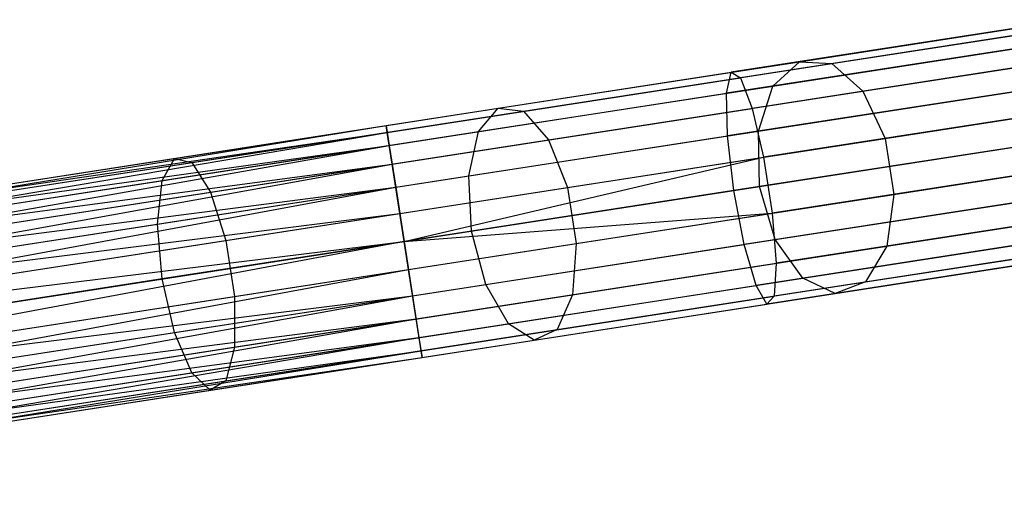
# Model space of a CAD drawing. Extents: x -91 to 91, y -91 to 262.
# Tile 273 of 480: x 66.07 to 74.4, y 8.58 to 12.62. Entities that reach past the tile are written whole.
import ezdxf

# ---------------------------------------------------------------- set-up
doc = ezdxf.new("R2010")
doc.units = 0
doc.header["$LTSCALE"] = 25.4
doc.layers.get('0').update_dxf_attribs({"linetype": 'CONTINUOUS'})

# ---------------------------------------------------------------- blocks, each defined once
blk = doc.blocks.new('ETE0_STL_1')
at = {"color": 0}
for p, q in [((74.9412, 12.6119, 171.006), (72.0868, 12.1704, 170.3488)), ((74.9412, 12.6119, 171.006), (72.0868, 12.1704, 170.3488)), ((72.6652, 12.2598, 316.4104), (74.9644, 12.6155, 314.5465)), ((72.6652, 12.2598, 316.4104), (74.9644, 12.6155, 314.5465)), ((72.9393, 12.2439, 316.8025), (75.2934, 12.608, 314.894)), ((72.9393, 12.2439, 316.8025), (75.2934, 12.608, 314.894)), ((75.088, 12.5762, 170.5519), (72.1654, 12.1241, 169.879)), ((75.088, 12.5762, 170.5519), (72.1654, 12.1241, 169.879)), ((74.8372, 12.4241, 171.4338), (72.047, 11.9925, 170.7914)), ((74.8372, 12.4241, 171.4338), (72.047, 11.9925, 170.7914)), ((72.4413, 12.0535, 316.0412), (74.6887, 12.4011, 314.2192)), ((72.4413, 12.0535, 316.0412), (74.6887, 12.4011, 314.2192)), ((73.2008, 12.0092, 317.1275), (75.6005, 12.3804, 315.1821)), ((73.2008, 12.0092, 317.1275), (75.6005, 12.3804, 315.1821)), ((70.1164, 11.8656, 317.9055), (72.6652, 12.2598, 316.4104)), ((70.1164, 11.8656, 317.9055), (72.6652, 12.2598, 316.4104)), ((75.244, 12.3252, 170.1754), (72.2648, 11.8644, 169.4894)), ((75.244, 12.3252, 170.1754), (72.2648, 11.8644, 169.4894)), ((72.4413, 12.0535, 316.0412), (72.6652, 12.2598, 316.4104)), ((72.4413, 12.0535, 316.0412), (72.6652, 12.2598, 316.4104)), ((72.6652, 12.2598, 316.4104), (72.9393, 12.2439, 316.8025)), ((72.6652, 12.2598, 316.4104), (72.9393, 12.2439, 316.8025)), ((69.1675, 11.7188, 170.1281), (72.0868, 12.1704, 170.3488)), ((69.1675, 11.7188, 170.1281), (72.0868, 12.1704, 170.3488)), ((70.3296, 11.8402, 318.3333), (72.9393, 12.2439, 316.8025)), ((70.3296, 11.8402, 318.3333), (72.9393, 12.2439, 316.8025)), ((72.047, 11.9925, 170.7914), (72.0868, 12.1704, 170.3488)), ((72.047, 11.9925, 170.7914), (72.0868, 12.1704, 170.3488)), ((72.0868, 12.1704, 170.3488), (72.1654, 12.1241, 169.879)), ((72.0868, 12.1704, 170.3488), (72.1654, 12.1241, 169.879)), ((72.9393, 12.2439, 316.8025), (73.2008, 12.0092, 317.1275)), ((72.9393, 12.2439, 316.8025), (73.2008, 12.0092, 317.1275)), ((69.1763, 11.6618, 169.653), (72.1654, 12.1241, 169.879)), ((69.1763, 11.6618, 169.653), (72.1654, 12.1241, 169.879)), ((72.1654, 12.1241, 169.879), (72.2648, 11.8644, 169.4894)), ((72.1654, 12.1241, 169.879), (72.2648, 11.8644, 169.4894)), ((69.9499, 11.6681, 317.5025), (72.4413, 12.0535, 316.0412)), ((69.9499, 11.6681, 317.5025), (72.4413, 12.0535, 316.0412)), ((70.5406, 11.5977, 318.6879), (73.2008, 12.0092, 317.1275)), ((70.5406, 11.5977, 318.6879), (73.2008, 12.0092, 317.1275)), ((74.7997, 12.0557, 171.7372), (72.0551, 11.6312, 171.1053)), ((74.7997, 12.0557, 171.7372), (72.0551, 11.6312, 171.1053)), ((72.3188, 11.672, 315.7793), (72.4413, 12.0535, 316.0412)), ((72.3188, 11.672, 315.7793), (72.4413, 12.0535, 316.0412)), ((72.3188, 11.672, 315.7793), (74.5295, 12.014, 313.9871)), ((72.3188, 11.672, 315.7793), (74.5295, 12.014, 313.9871)), ((73.2008, 12.0092, 317.1275), (73.3898, 11.6096, 317.311)), ((73.2008, 12.0092, 317.1275), (73.3898, 11.6096, 317.311)), ((69.1935, 11.5511, 170.5757), (72.047, 11.9925, 170.7914)), ((69.1935, 11.5511, 170.5757), (72.047, 11.9925, 170.7914)), ((72.0551, 11.6312, 171.1053), (72.047, 11.9925, 170.7914)), ((72.0551, 11.6312, 171.1053), (72.047, 11.9925, 170.7914)), ((73.3898, 11.6096, 317.311), (75.8152, 11.9847, 315.3448)), ((73.3898, 11.6096, 317.311), (75.8152, 11.9847, 315.3448)), ((67.3754, 11.4416, 318.998), (70.1164, 11.8656, 317.9055)), ((67.3754, 11.4416, 318.998), (70.1164, 11.8656, 317.9055)), ((67.5231, 11.4061, 319.4519), (70.3296, 11.8402, 318.3333)), ((67.5231, 11.4061, 319.4519), (70.3296, 11.8402, 318.3333)), ((69.2179, 11.3931, 169.2591), (72.2648, 11.8644, 169.4894)), ((69.2179, 11.3931, 169.2591), (72.2648, 11.8644, 169.4894)), ((69.9499, 11.6681, 317.5025), (70.1164, 11.8656, 317.9055)), ((69.9499, 11.6681, 317.5025), (70.1164, 11.8656, 317.9055)), ((70.1164, 11.8656, 317.9055), (70.3296, 11.8402, 318.3333)), ((70.1164, 11.8656, 317.9055), (70.3296, 11.8402, 318.3333)), ((70.3296, 11.8402, 318.3333), (70.5406, 11.5977, 318.6879)), ((70.3296, 11.8402, 318.3333), (70.5406, 11.5977, 318.6879)), ((72.2648, 11.8644, 169.4894), (72.3622, 11.4506, 169.2695)), ((72.2648, 11.8644, 169.4894), (72.3622, 11.4506, 169.2695)), ((75.3734, 11.9164, 169.9628), (72.3622, 11.4506, 169.2695)), ((75.3734, 11.9164, 169.9628), (72.3622, 11.4506, 169.2695)), ((61.566, 10.543, 169.8871), (69.1675, 11.7188, 170.1281)), ((61.566, 10.543, 169.8871), (69.1675, 11.7188, 170.1281)), ((61.566, 10.543, 170.1281), (69.1675, 11.7188, 170.1281)), ((61.566, 10.543, 170.1281), (69.1675, 11.7188, 170.1281)), ((61.5748, 10.486, 170.3622), (69.1675, 11.7188, 170.1281)), ((61.5748, 10.486, 170.3622), (69.1675, 11.7188, 170.1281)), ((67.2705, 11.2537, 318.5705), (69.9499, 11.6681, 317.5025)), ((67.2705, 11.2537, 318.5705), (69.9499, 11.6681, 317.5025)), ((69.1763, 11.6618, 169.653), (69.1675, 11.7188, 170.1281)), ((69.1675, 11.7188, 170.1281), (69.1935, 11.5511, 170.5757)), ((69.1763, 11.6618, 169.653), (69.1675, 11.7188, 170.1281)), ((69.1675, 11.7188, 170.1281), (69.1935, 11.5511, 170.5757)), ((69.8681, 11.2929, 317.2168), (72.3188, 11.672, 315.7793)), ((69.8681, 11.2929, 317.2168), (72.3188, 11.672, 315.7793)), ((69.8681, 11.2929, 317.2168), (69.9499, 11.6681, 317.5025)), ((69.8681, 11.2929, 317.2168), (69.9499, 11.6681, 317.5025)), ((72.3259, 11.2028, 315.6848), (72.3188, 11.672, 315.7793)), ((72.3259, 11.2028, 315.6848), (72.3188, 11.672, 315.7793)), ((61.566, 10.543, 169.8871), (69.1763, 11.6618, 169.653)), ((61.566, 10.543, 169.8871), (69.1763, 11.6618, 169.653)), ((61.5748, 10.486, 169.653), (69.1763, 11.6618, 169.653)), ((61.5748, 10.486, 169.653), (69.1763, 11.6618, 169.653)), ((61.5919, 10.3753, 169.4395), (69.1763, 11.6618, 169.653)), ((61.5919, 10.3753, 169.4395), (69.1763, 11.6618, 169.653)), ((67.6797, 11.1552, 319.8282), (70.5406, 11.5977, 318.6879)), ((67.6797, 11.1552, 319.8282), (70.5406, 11.5977, 318.6879)), ((69.2179, 11.3931, 169.2591), (69.1763, 11.6618, 169.653)), ((69.2179, 11.3931, 169.2591), (69.1763, 11.6618, 169.653)), ((69.2482, 11.197, 170.8931), (72.0551, 11.6312, 171.1053)), ((69.2482, 11.197, 170.8931), (72.0551, 11.6312, 171.1053)), ((70.5406, 11.5977, 318.6879), (70.7011, 11.1937, 318.8882)), ((70.5406, 11.5977, 318.6879), (70.7011, 11.1937, 318.8882)), ((70.7011, 11.1937, 318.8882), (73.3898, 11.6096, 317.311)), ((70.7011, 11.1937, 318.8882), (73.3898, 11.6096, 317.311)), ((72.1094, 11.1694, 171.2186), (72.0551, 11.6312, 171.1053)), ((72.1094, 11.1694, 171.2186), (72.0551, 11.6312, 171.1053)), ((72.1094, 11.1694, 171.2186), (74.8375, 11.5913, 171.8467)), ((72.1094, 11.1694, 171.2186), (74.8375, 11.5913, 171.8467)), ((73.3898, 11.6096, 317.311), (73.4629, 11.1366, 317.311)), ((73.3898, 11.6096, 317.311), (73.4629, 11.1366, 317.311)), ((61.5748, 10.486, 170.3622), (69.1935, 11.5511, 170.5757)), ((61.5748, 10.486, 170.3622), (69.1935, 11.5511, 170.5757)), ((61.5919, 10.3753, 170.5757), (69.1935, 11.5511, 170.5757)), ((61.5919, 10.3753, 170.5757), (69.1935, 11.5511, 170.5757)), ((61.6163, 10.2173, 170.7561), (69.1935, 11.5511, 170.5757)), ((61.6163, 10.2173, 170.7561), (69.1935, 11.5511, 170.5757)), ((69.1935, 11.5511, 170.5757), (69.2482, 11.197, 170.8931)), ((69.1935, 11.5511, 170.5757), (69.2482, 11.197, 170.8931)), ((74.5234, 11.5427, 313.9033), (72.3259, 11.2028, 315.6848)), ((74.5234, 11.5427, 313.9033), (72.3259, 11.2028, 315.6848)), ((73.4629, 11.1366, 317.311), (75.8883, 11.5117, 315.3448)), ((73.4629, 11.1366, 317.311), (75.8883, 11.5117, 315.3448)), ((64.5037, 10.9974, 319.6635), (67.3754, 11.4416, 318.998)), ((64.5037, 10.9974, 319.6635), (67.3754, 11.4416, 318.998)), ((67.2705, 11.2537, 318.5705), (67.3754, 11.4416, 318.998)), ((67.2705, 11.2537, 318.5705), (67.3754, 11.4416, 318.998)), ((67.3754, 11.4416, 318.998), (67.5231, 11.4061, 319.4519)), ((67.3754, 11.4416, 318.998), (67.5231, 11.4061, 319.4519)), ((69.2827, 10.9743, 169.0367), (72.3622, 11.4506, 169.2695)), ((69.2827, 10.9743, 169.0367), (72.3622, 11.4506, 169.2695)), ((69.3193, 10.7378, 169.0076), (72.3622, 11.4506, 169.2695)), ((69.3193, 10.7378, 169.0076), (72.3622, 11.4506, 169.2695)), ((72.3622, 11.4506, 169.2695), (72.4354, 10.9776, 169.2695)), ((72.3622, 11.4506, 169.2695), (72.4354, 10.9776, 169.2695)), ((75.4465, 11.4434, 169.9628), (72.4354, 10.9776, 169.2695)), ((75.4465, 11.4434, 169.9628), (72.4354, 10.9776, 169.2695)), ((61.5919, 10.3753, 169.4395), (69.2179, 11.3931, 169.2591)), ((61.5919, 10.3753, 169.4395), (69.2179, 11.3931, 169.2591)), ((61.6163, 10.2173, 169.2591), (69.2179, 11.3931, 169.2591)), ((61.6163, 10.2173, 169.2591), (69.2179, 11.3931, 169.2591)), ((61.6467, 10.0213, 169.1222), (69.2179, 11.3931, 169.2591)), ((61.6467, 10.0213, 169.1222), (69.2179, 11.3931, 169.2591)), ((64.5827, 10.9513, 320.1334), (67.5231, 11.4061, 319.4519)), ((64.5827, 10.9513, 320.1334), (67.5231, 11.4061, 319.4519)), ((67.5231, 11.4061, 319.4519), (67.6797, 11.1552, 319.8282)), ((67.5231, 11.4061, 319.4519), (67.6797, 11.1552, 319.8282)), ((69.2827, 10.9743, 169.0367), (69.2179, 11.3931, 169.2591)), ((69.2827, 10.9743, 169.0367), (69.2179, 11.3931, 169.2591)), ((64.4635, 10.8195, 319.2211), (67.2705, 11.2537, 318.5705)), ((64.4635, 10.8195, 319.2211), (67.2705, 11.2537, 318.5705)), ((67.2326, 10.8853, 318.2673), (69.8681, 11.2929, 317.2168)), ((67.2326, 10.8853, 318.2673), (69.8681, 11.2929, 317.2168)), ((67.2326, 10.8853, 318.2673), (67.2705, 11.2537, 318.5705)), ((67.2326, 10.8853, 318.2673), (67.2705, 11.2537, 318.5705)), ((69.8899, 10.8261, 317.1137), (69.8681, 11.2929, 317.2168)), ((69.8899, 10.8261, 317.1137), (69.8681, 11.2929, 317.2168)), ((61.6163, 10.2173, 170.7561), (69.2482, 11.197, 170.8931)), ((61.6163, 10.2173, 170.7561), (69.2482, 11.197, 170.8931)), ((61.6467, 10.0213, 170.8931), (69.2482, 11.197, 170.8931)), ((61.6467, 10.0213, 170.8931), (69.2482, 11.197, 170.8931)), ((61.6811, 9.7985, 170.9785), (69.2482, 11.197, 170.8931)), ((61.6811, 9.7985, 170.9785), (69.2482, 11.197, 170.8931)), ((67.8095, 10.7464, 320.0407), (70.7011, 11.1937, 318.8882)), ((67.8095, 10.7464, 320.0407), (70.7011, 11.1937, 318.8882)), ((69.2482, 11.197, 170.8931), (69.3193, 10.7378, 171.0076)), ((69.2482, 11.197, 170.8931), (69.3193, 10.7378, 171.0076)), ((69.3193, 10.7378, 171.0076), (72.1094, 11.1694, 171.2186)), ((69.3193, 10.7378, 171.0076), (72.1094, 11.1694, 171.2186)), ((72.3259, 11.2028, 315.6848), (69.8899, 10.8261, 317.1137)), ((72.3259, 11.2028, 315.6848), (69.8899, 10.8261, 317.1137)), ((70.7011, 11.1937, 318.8882), (70.7742, 10.7207, 318.8882)), ((70.7011, 11.1937, 318.8882), (70.7742, 10.7207, 318.8882)), ((72.1972, 10.7127, 171.1053), (72.1094, 11.1694, 171.2186)), ((72.1972, 10.7127, 171.1053), (72.1094, 11.1694, 171.2186)), ((72.4609, 10.7535, 315.7793), (72.3259, 11.2028, 315.6848)), ((72.4609, 10.7535, 315.7793), (72.3259, 11.2028, 315.6848)), ((64.6825, 10.6916, 320.5228), (67.6797, 11.1552, 319.8282)), ((64.6825, 10.6916, 320.5228), (67.6797, 11.1552, 319.8282)), ((67.6797, 11.1552, 319.8282), (67.8095, 10.7464, 320.0407)), ((67.6797, 11.1552, 319.8282), (67.8095, 10.7464, 320.0407)), ((70.7742, 10.7207, 318.8882), (73.4629, 11.1366, 317.311)), ((70.7742, 10.7207, 318.8882), (73.4629, 11.1366, 317.311)), ((74.9418, 11.1372, 171.7372), (72.1972, 10.7127, 171.1053)), ((74.9418, 11.1372, 171.7372), (72.1972, 10.7127, 171.1053)), ((72.4609, 10.7535, 315.7793), (74.6716, 11.0954, 313.9871)), ((72.4609, 10.7535, 315.7793), (74.6716, 11.0954, 313.9871)), ((73.4629, 11.1366, 317.311), (73.4035, 10.6985, 317.1275)), ((73.4629, 11.1366, 317.311), (73.4035, 10.6985, 317.1275)), ((75.4467, 11.0146, 170.1754), (72.4675, 10.5537, 169.4894)), ((75.4467, 11.0146, 170.1754), (72.4675, 10.5537, 169.4894)), ((73.4035, 10.6985, 317.1275), (75.8032, 11.0697, 315.1821)), ((73.4035, 10.6985, 317.1275), (75.8032, 11.0697, 315.1821)), ((61.6467, 10.0213, 169.1222), (69.2827, 10.9743, 169.0367)), ((61.6467, 10.0213, 169.1222), (69.2827, 10.9743, 169.0367)), ((61.6811, 9.7985, 169.0367), (69.2827, 10.9743, 169.0367)), ((61.6811, 9.7985, 169.0367), (69.2827, 10.9743, 169.0367)), ((69.3193, 10.7378, 169.0076), (69.2827, 10.9743, 169.0367)), ((69.3193, 10.7378, 169.0076), (69.2827, 10.9743, 169.0367)), ((69.3193, 10.7378, 169.0076), (72.4354, 10.9776, 169.2695)), ((69.3193, 10.7378, 169.0076), (72.4354, 10.9776, 169.2695)), ((69.3558, 10.5013, 169.0367), (72.4354, 10.9776, 169.2695)), ((69.3558, 10.5013, 169.0367), (72.4354, 10.9776, 169.2695)), ((72.4354, 10.9776, 169.2695), (72.4675, 10.5537, 169.4894)), ((72.4354, 10.9776, 169.2695), (72.4675, 10.5537, 169.4894)), ((64.4714, 10.4582, 318.9072), (67.2326, 10.8853, 318.2673)), ((64.4714, 10.4582, 318.9072), (67.2326, 10.8853, 318.2673)), ((67.2701, 10.4208, 318.1579), (67.2326, 10.8853, 318.2673)), ((67.2701, 10.4208, 318.1579), (67.2326, 10.8853, 318.2673)), ((69.8899, 10.8261, 317.1137), (67.2701, 10.4208, 318.1579)), ((69.8899, 10.8261, 317.1137), (67.2701, 10.4208, 318.1579)), ((70.0102, 10.3744, 317.2168), (69.8899, 10.8261, 317.1137)), ((70.0102, 10.3744, 317.2168), (69.8899, 10.8261, 317.1137)), ((70.0102, 10.3744, 317.2168), (72.4609, 10.7535, 315.7793)), ((70.0102, 10.3744, 317.2168), (72.4609, 10.7535, 315.7793)), ((75.0888, 10.7974, 171.4338), (72.2986, 10.3658, 170.7914)), ((75.0888, 10.7974, 171.4338), (72.2986, 10.3658, 170.7914)), ((72.6929, 10.4268, 316.0412), (72.4609, 10.7535, 315.7793)), ((72.6929, 10.4268, 316.0412), (72.4609, 10.7535, 315.7793)), ((72.6929, 10.4268, 316.0412), (74.9403, 10.7745, 314.2192)), ((72.6929, 10.4268, 316.0412), (74.9403, 10.7745, 314.2192)), ((73.2252, 10.3958, 316.8025), (75.5793, 10.7599, 314.894)), ((73.2252, 10.3958, 316.8025), (75.5793, 10.7599, 314.894)), ((61.6811, 9.7985, 170.9785), (69.3193, 10.7378, 171.0076)), ((61.6811, 9.7985, 170.9785), (69.3193, 10.7378, 171.0076)), ((61.7177, 9.562, 169.0076), (69.3193, 10.7378, 169.0076)), ((61.7177, 9.562, 169.0076), (69.3193, 10.7378, 169.0076)), ((61.7177, 9.562, 171.0076), (69.3193, 10.7378, 171.0076)), ((61.7177, 9.562, 171.0076), (69.3193, 10.7378, 171.0076)), ((69.3193, 10.7378, 171.0076), (61.7543, 9.3255, 170.9785)), ((69.3193, 10.7378, 171.0076), (61.7543, 9.3255, 170.9785)), ((64.7802, 10.2778, 320.7428), (67.8095, 10.7464, 320.0407)), ((64.7802, 10.2778, 320.7428), (67.8095, 10.7464, 320.0407)), ((67.8095, 10.7464, 320.0407), (67.8827, 10.2734, 320.0407)), ((67.8095, 10.7464, 320.0407), (67.8827, 10.2734, 320.0407)), ((67.8827, 10.2734, 320.0407), (70.7742, 10.7207, 318.8882)), ((67.8827, 10.2734, 320.0407), (70.7742, 10.7207, 318.8882)), ((69.3558, 10.5013, 169.0367), (69.3193, 10.7378, 169.0076)), ((69.3193, 10.7378, 171.0076), (69.3903, 10.2785, 170.8931)), ((69.3193, 10.7378, 171.0076), (69.3903, 10.2785, 170.8931)), ((69.3558, 10.5013, 169.0367), (69.3193, 10.7378, 169.0076)), ((69.3903, 10.2785, 170.8931), (72.1972, 10.7127, 171.1053)), ((69.3903, 10.2785, 170.8931), (72.1972, 10.7127, 171.1053)), ((70.7742, 10.7207, 318.8882), (70.7433, 10.287, 318.6879)), ((70.7742, 10.7207, 318.8882), (70.7433, 10.287, 318.6879)), ((70.7433, 10.287, 318.6879), (73.4035, 10.6985, 317.1275)), ((70.7433, 10.287, 318.6879), (73.4035, 10.6985, 317.1275)), ((72.2986, 10.3658, 170.7914), (72.1972, 10.7127, 171.1053)), ((72.2986, 10.3658, 170.7914), (72.1972, 10.7127, 171.1053)), ((75.3739, 10.7282, 170.5519), (72.4512, 10.2761, 169.879)), ((75.3739, 10.7282, 170.5519), (72.4512, 10.2761, 169.879)), ((73.4035, 10.6985, 317.1275), (73.2252, 10.3958, 316.8025)), ((73.4035, 10.6985, 317.1275), (73.2252, 10.3958, 316.8025)), ((75.2447, 10.6498, 171.006), (72.3903, 10.2083, 170.3488)), ((75.2447, 10.6498, 171.006), (72.3903, 10.2083, 170.3488)), ((72.9687, 10.2978, 316.4104), (75.2679, 10.6534, 314.5465)), ((72.9687, 10.2978, 316.4104), (75.2679, 10.6534, 314.5465)), ((61.7543, 9.3255, 169.0367), (69.3558, 10.5013, 169.0367)), ((61.7543, 9.3255, 169.0367), (69.3558, 10.5013, 169.0367)), ((61.7887, 9.1027, 169.1222), (69.3558, 10.5013, 169.0367)), ((61.7887, 9.1027, 169.1222), (69.3558, 10.5013, 169.0367)), ((69.4206, 10.0825, 169.2591), (69.3558, 10.5013, 169.0367)), ((69.4206, 10.0825, 169.2591), (69.3558, 10.5013, 169.0367)), ((69.4206, 10.0825, 169.2591), (72.4675, 10.5537, 169.4894)), ((69.4206, 10.0825, 169.2591), (72.4675, 10.5537, 169.4894)), ((72.4675, 10.5537, 169.4894), (72.4512, 10.2761, 169.879)), ((72.4675, 10.5537, 169.4894), (72.4512, 10.2761, 169.879)), ((67.2701, 10.4208, 318.1579), (64.5255, 9.9963, 318.794)), ((67.2701, 10.4208, 318.1579), (64.5255, 9.9963, 318.794)), ((67.3746, 9.9667, 318.2673), (67.2701, 10.4208, 318.1579)), ((67.3746, 9.9667, 318.2673), (67.2701, 10.4208, 318.1579)), ((70.2015, 10.0415, 317.5025), (72.6929, 10.4268, 316.0412)), ((70.2015, 10.0415, 317.5025), (72.6929, 10.4268, 316.0412)), ((72.9687, 10.2978, 316.4104), (72.6929, 10.4268, 316.0412)), ((72.9687, 10.2978, 316.4104), (72.6929, 10.4268, 316.0412)), ((67.3746, 9.9667, 318.2673), (70.0102, 10.3744, 317.2168)), ((67.3746, 9.9667, 318.2673), (70.0102, 10.3744, 317.2168)), ((69.4451, 9.9245, 170.5757), (72.2986, 10.3658, 170.7914)), ((69.4451, 9.9245, 170.5757), (72.2986, 10.3658, 170.7914)), ((70.2015, 10.0415, 317.5025), (70.0102, 10.3744, 317.2168)), ((70.2015, 10.0415, 317.5025), (70.0102, 10.3744, 317.2168)), ((70.6155, 9.9921, 318.3333), (73.2252, 10.3958, 316.8025)), ((70.6155, 9.9921, 318.3333), (73.2252, 10.3958, 316.8025)), ((72.3903, 10.2083, 170.3488), (72.2986, 10.3658, 170.7914)), ((72.3903, 10.2083, 170.3488), (72.2986, 10.3658, 170.7914)), ((73.2252, 10.3958, 316.8025), (72.9687, 10.2978, 316.4104)), ((73.2252, 10.3958, 316.8025), (72.9687, 10.2978, 316.4104)), ((61.7543, 9.3255, 170.9785), (69.3903, 10.2785, 170.8931)), ((61.7543, 9.3255, 170.9785), (69.3903, 10.2785, 170.8931)), ((61.7887, 9.1027, 170.8931), (69.3903, 10.2785, 170.8931)), ((61.7887, 9.1027, 170.8931), (69.3903, 10.2785, 170.8931)), ((61.8191, 8.9067, 170.7561), (69.3903, 10.2785, 170.8931)), ((61.8191, 8.9067, 170.7561), (69.3903, 10.2785, 170.8931)), ((64.8533, 9.8048, 320.7428), (67.8827, 10.2734, 320.0407)), ((64.8533, 9.8048, 320.7428), (67.8827, 10.2734, 320.0407)), ((67.8825, 9.8445, 319.8282), (70.7433, 10.287, 318.6879)), ((67.8825, 9.8445, 319.8282), (70.7433, 10.287, 318.6879)), ((67.8827, 10.2734, 320.0407), (67.8825, 9.8445, 319.8282)), ((67.8827, 10.2734, 320.0407), (67.8825, 9.8445, 319.8282)), ((69.3903, 10.2785, 170.8931), (69.4451, 9.9245, 170.5757)), ((69.3903, 10.2785, 170.8931), (69.4451, 9.9245, 170.5757)), ((69.4622, 9.8138, 169.653), (72.4512, 10.2761, 169.879)), ((69.4622, 9.8138, 169.653), (72.4512, 10.2761, 169.879)), ((70.4199, 9.9035, 317.9055), (72.9687, 10.2978, 316.4104)), ((70.4199, 9.9035, 317.9055), (72.9687, 10.2978, 316.4104)), ((70.7433, 10.287, 318.6879), (70.6155, 9.9921, 318.3333)), ((70.7433, 10.287, 318.6879), (70.6155, 9.9921, 318.3333)), ((72.4512, 10.2761, 169.879), (72.3903, 10.2083, 170.3488)), ((72.4512, 10.2761, 169.879), (72.3903, 10.2083, 170.3488)), ((69.471, 9.7567, 170.1281), (72.3903, 10.2083, 170.3488)), ((69.471, 9.7567, 170.1281), (72.3903, 10.2083, 170.3488)), ((61.7887, 9.1027, 169.1222), (69.4206, 10.0825, 169.2591)), ((61.7887, 9.1027, 169.1222), (69.4206, 10.0825, 169.2591)), ((61.8191, 8.9067, 169.2591), (69.4206, 10.0825, 169.2591)), ((61.8191, 8.9067, 169.2591), (69.4206, 10.0825, 169.2591)), ((61.8435, 8.7487, 169.4395), (69.4206, 10.0825, 169.2591)), ((61.8435, 8.7487, 169.4395), (69.4206, 10.0825, 169.2591)), ((67.5221, 9.627, 318.5705), (70.2015, 10.0415, 317.5025)), ((67.5221, 9.627, 318.5705), (70.2015, 10.0415, 317.5025)), ((69.4622, 9.8138, 169.653), (69.4206, 10.0825, 169.2591)), ((69.4622, 9.8138, 169.653), (69.4206, 10.0825, 169.2591)), ((70.4199, 9.9035, 317.9055), (70.2015, 10.0415, 317.5025)), ((70.4199, 9.9035, 317.9055), (70.2015, 10.0415, 317.5025)), ((61.8191, 8.9067, 170.7561), (69.4451, 9.9245, 170.5757)), ((61.8191, 8.9067, 170.7561), (69.4451, 9.9245, 170.5757)), ((61.8435, 8.7487, 170.5757), (69.4451, 9.9245, 170.5757)), ((61.8435, 8.7487, 170.5757), (69.4451, 9.9245, 170.5757)), ((61.8606, 8.638, 170.3622), (69.4451, 9.9245, 170.5757)), ((61.8606, 8.638, 170.3622), (69.4451, 9.9245, 170.5757)), ((64.6134, 9.5396, 318.9072), (67.3746, 9.9667, 318.2673)), ((64.6134, 9.5396, 318.9072), (67.3746, 9.9667, 318.2673)), ((67.5221, 9.627, 318.5705), (67.3746, 9.9667, 318.2673)), ((67.5221, 9.627, 318.5705), (67.3746, 9.9667, 318.2673)), ((67.8089, 9.558, 319.4519), (70.6155, 9.9921, 318.3333)), ((67.8089, 9.558, 319.4519), (70.6155, 9.9921, 318.3333)), ((69.4451, 9.9245, 170.5757), (69.471, 9.7567, 170.1281)), ((69.4451, 9.9245, 170.5757), (69.471, 9.7567, 170.1281)), ((70.6155, 9.9921, 318.3333), (70.4199, 9.9035, 317.9055)), ((70.6155, 9.9921, 318.3333), (70.4199, 9.9035, 317.9055)), ((64.8852, 9.3809, 320.5228), (67.8825, 9.8445, 319.8282)), ((64.8852, 9.3809, 320.5228), (67.8825, 9.8445, 319.8282)), ((67.6789, 9.4795, 318.998), (70.4199, 9.9035, 317.9055)), ((67.6789, 9.4795, 318.998), (70.4199, 9.9035, 317.9055)), ((67.8825, 9.8445, 319.8282), (67.8089, 9.558, 319.4519)), ((67.8825, 9.8445, 319.8282), (67.8089, 9.558, 319.4519)), ((61.8435, 8.7487, 169.4395), (69.4622, 9.8138, 169.653)), ((61.8435, 8.7487, 169.4395), (69.4622, 9.8138, 169.653)), ((61.8606, 8.638, 169.653), (69.4622, 9.8138, 169.653)), ((61.8606, 8.638, 169.653), (69.4622, 9.8138, 169.653)), ((61.8606, 8.638, 170.3622), (69.471, 9.7567, 170.1281)), ((61.8606, 8.638, 170.3622), (69.471, 9.7567, 170.1281)), ((61.8694, 8.5809, 169.8871), (69.4622, 9.8138, 169.653)), ((61.8694, 8.5809, 169.8871), (69.4622, 9.8138, 169.653)), ((61.8694, 8.5809, 170.1281), (69.471, 9.7567, 170.1281)), ((61.8694, 8.5809, 170.1281), (69.471, 9.7567, 170.1281)), ((61.8694, 8.5809, 169.8871), (69.471, 9.7567, 170.1281)), ((61.8694, 8.5809, 169.8871), (69.471, 9.7567, 170.1281)), ((69.471, 9.7567, 170.1281), (69.4622, 9.8138, 169.653)), ((69.471, 9.7567, 170.1281), (69.4622, 9.8138, 169.653)), ((64.7151, 9.1929, 319.2211), (67.5221, 9.627, 318.5705)), ((64.7151, 9.1929, 319.2211), (67.5221, 9.627, 318.5705)), ((67.6789, 9.4795, 318.998), (67.5221, 9.627, 318.5705)), ((67.6789, 9.4795, 318.998), (67.5221, 9.627, 318.5705)), ((64.8686, 9.1032, 320.1334), (67.8089, 9.558, 319.4519)), ((64.8686, 9.1032, 320.1334), (67.8089, 9.558, 319.4519)), ((67.8089, 9.558, 319.4519), (67.6789, 9.4795, 318.998)), ((67.8089, 9.558, 319.4519), (67.6789, 9.4795, 318.998)), ((64.8072, 9.0354, 319.6635), (67.6789, 9.4795, 318.998)), ((64.8072, 9.0354, 319.6635), (67.6789, 9.4795, 318.998))]:
    blk.add_line(p, q, dxfattribs=at)

msp = doc.modelspace()

# ---------------------------------------------------------------- block references
at = {"color": 253}
msp.add_blockref('ETE0_STL_1', (0, 0), dxfattribs=at)

doc.saveas('drawing.dxf')
